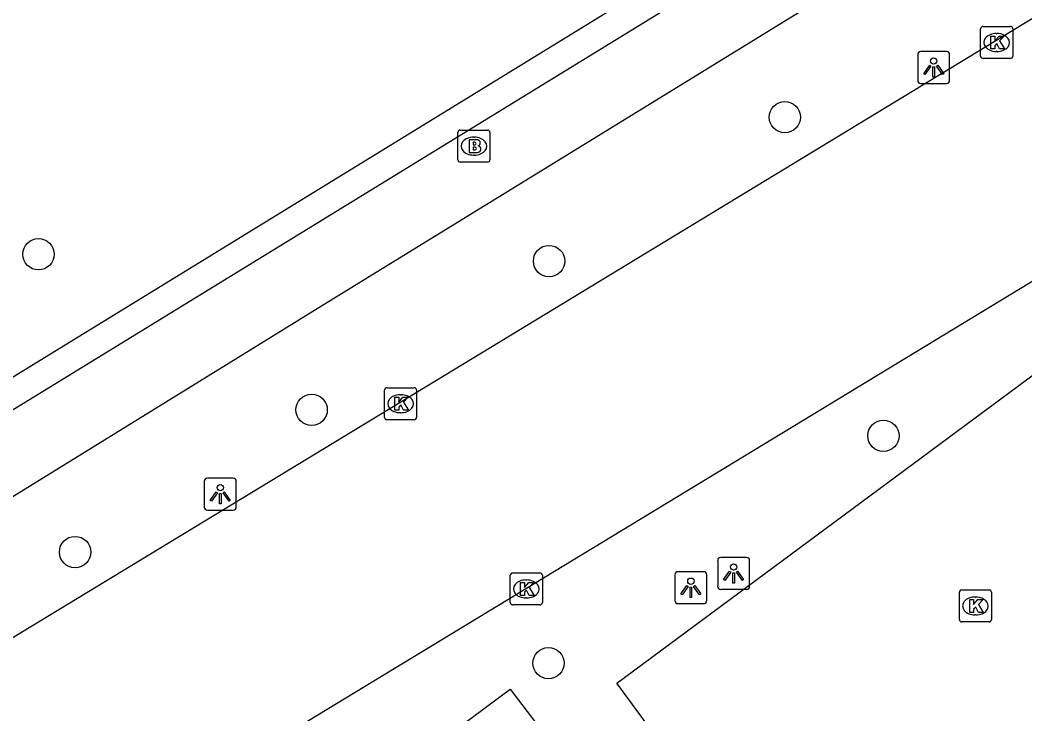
# Model space of a CAD drawing. Extents: x 160664 to 161506, y 382245 to 383288.
# Drawn here: x 161208.59 to 161239.96, y 382670.9 to 382692.57 of the extents above; entities that cross this region are included whole.
import ezdxf

# ---------------------------------------------------------------- set-up
doc = ezdxf.new("R2010")
doc.units = 0
for name, color, linetype in [('IMGEO_Boom', 7, 'Continuous'), ('IMGEO_Brandkraan', 7, 'Continuous'), ('IMGEO_Groenvoorziening', 7, 'Continuous'), ('IMGEO_Kolk', 7, 'Continuous'), ('IMGEO_Lichtpunt', 7, 'Continuous'), ('IMGEO_Parkeervlak_open', 7, 'Continuous'), ('IMGEO_Rijbaan_lokaal_open', 7, 'Continuous'), ('IMGEO_Voetpad_open', 7, 'Continuous')]:
    doc.layers.add(name, color=color, linetype=linetype)

msp = doc.modelspace()

# ---------------------------------------------------------------- linework, layer by layer
at = {"layer": 'IMGEO_Boom'}
for centre in [(161232.463, 382689.54), (161209.166, 382685.259), (161225.104, 382685.047), (161217.694, 382680.401), (161235.54, 382679.589), (161210.31, 382675.959), (161225.086, 382672.489)]:
    msp.add_circle(centre, 0.489, dxfattribs=at)
at = {"layer": 'IMGEO_Brandkraan'}
for p, q in [((161222.259, 382688.211), (161222.259, 382689.063)), ((161222.334, 382689.137), (161223.186, 382689.137)), ((161223.26, 382689.063), (161223.26, 382688.211)), ((161222.747, 382688.917), (161222.772, 382688.917)), ((161223.186, 382688.137), (161222.334, 382688.137)), ((161222.77, 382688.357), (161222.745, 382688.357))]:
    msp.add_line(p, q, dxfattribs=at)
for points in [[(161222.259, 382688.211), (161222.259, 382689.063)], [(161222.334, 382689.137), (161223.186, 382689.137)], [(161223.26, 382689.063), (161223.26, 382688.211)], [(161222.607, 382688.837), (161222.607, 382688.437), (161222.82, 382688.437)], [(161222.838, 382688.837), (161222.607, 382688.837)], [(161222.786, 382688.756), (161222.732, 382688.756), (161222.732, 382688.68)], [(161222.732, 382688.68), (161222.785, 382688.68)], [(161222.794, 382688.604), (161222.732, 382688.604), (161222.732, 382688.523)], [(161222.732, 382688.523), (161222.794, 382688.523)], [(161223.186, 382688.137), (161222.334, 382688.137)]]:
    msp.add_lwpolyline(points, dxfattribs=at)
for centre, radius, start, end in [((161222.336, 382689.061), 0.0765, 91.552, 178.448), ((161222.336, 382689.061), 0.0765, 91.552, 178.448), ((161223.184, 382689.061), 0.0765, 1.552, 88.448), ((161223.184, 382689.061), 0.0765, 1.552, 88.448), ((161222.787, 382688.718), 0.0379, 267.8285, 90.9355), ((161222.842, 382688.692), 0.145, 59.4692, 91.5367), ((161222.867, 382688.739), 0.0922, 285.5137, 58.1501), ((161222.795, 382688.563), 0.0404, 269.8759, 90.5077), ((161222.826, 382688.688), 0.251, 268.6676, 293.5347), ((161222.872, 382688.547), 0.105, 301.3115, 78.989), ((161222.336, 382688.213), 0.0765, 181.552, 268.448), ((161222.336, 382688.213), 0.0765, 181.552, 268.448), ((161223.184, 382688.213), 0.0765, 271.552, 358.448), ((161223.184, 382688.213), 0.0765, 271.552, 358.448)]:
    msp.add_arc(centre, radius, start, end, dxfattribs=at)
for centre, major_axis, ratio, start_param, end_param in [((161222.746, 382688.637), (-0.387, 0.002), 0.722429, 4.712389, 7.853982), ((161222.771, 382688.637), (-0.39, 0.002), 0.717154, 1.570796, 4.712389)]:
    msp.add_ellipse(centre, major_axis=major_axis, ratio=ratio, start_param=start_param, end_param=end_param, dxfattribs=at)
at = {"layer": 'IMGEO_Groenvoorziening'}
msp.add_lwpolyline([(161164.791, 382654.665), (161254.743, 382709.924)], dxfattribs=at)
at = {"layer": 'IMGEO_Kolk'}
for p, q in [((161238.575, 382691.448), (161238.575, 382692.3)), ((161238.65, 382692.374), (161239.502, 382692.374)), ((161239.063, 382692.154), (161239.088, 382692.154)), ((161239.576, 382692.3), (161239.576, 382691.448)), ((161239.086, 382691.594), (161239.061, 382691.594)), ((161239.502, 382691.374), (161238.65, 382691.374)), ((161219.97, 382680.166), (161219.97, 382681.018)), ((161220.045, 382681.092), (161220.897, 382681.092)), ((161220.458, 382680.872), (161220.483, 382680.872)), ((161220.971, 382681.018), (161220.971, 382680.166)), ((161220.481, 382680.312), (161220.456, 382680.312)), ((161220.897, 382680.092), (161220.045, 382680.092)), ((161223.894, 382674.381), (161223.894, 382675.233)), ((161223.969, 382675.307), (161224.821, 382675.307)), ((161224.895, 382675.233), (161224.895, 382674.381)), ((161224.382, 382675.087), (161224.407, 382675.087)), ((161237.912, 382673.849), (161237.912, 382674.701)), ((161237.987, 382674.775), (161238.839, 382674.775)), ((161238.913, 382674.701), (161238.913, 382673.849)), ((161224.821, 382674.307), (161223.969, 382674.307)), ((161224.405, 382674.527), (161224.38, 382674.527)), ((161238.4, 382674.555), (161238.425, 382674.555)), ((161238.423, 382673.995), (161238.398, 382673.995)), ((161238.839, 382673.775), (161237.987, 382673.775))]:
    msp.add_line(p, q, dxfattribs=at)
for points in [[(161238.575, 382691.448), (161238.575, 382692.3)], [(161238.65, 382692.374), (161239.502, 382692.374)], [(161239.576, 382692.3), (161239.576, 382691.448)], [(161238.896, 382692.074), (161239.019, 382692.074), (161239.019, 382691.923), (161239.149, 382692.074), (161239.313, 382692.074), (161239.167, 382691.923), (161239.32, 382691.674), (161239.168, 382691.674), (161239.083, 382691.838), (161239.019, 382691.771), (161239.019, 382691.674), (161238.896, 382691.674), (161238.896, 382692.074)], [(161239.502, 382691.374), (161238.65, 382691.374)], [(161219.97, 382680.166), (161219.97, 382681.018)], [(161220.045, 382681.092), (161220.897, 382681.092)], [(161220.971, 382681.018), (161220.971, 382680.166)], [(161220.291, 382680.792), (161220.414, 382680.792), (161220.414, 382680.641), (161220.544, 382680.792), (161220.708, 382680.792), (161220.562, 382680.641), (161220.715, 382680.392), (161220.563, 382680.392), (161220.478, 382680.556), (161220.414, 382680.489), (161220.414, 382680.392), (161220.291, 382680.392), (161220.291, 382680.792)], [(161220.897, 382680.092), (161220.045, 382680.092)], [(161223.894, 382674.381), (161223.894, 382675.233)], [(161223.969, 382675.307), (161224.821, 382675.307)], [(161224.895, 382675.233), (161224.895, 382674.381)], [(161224.215, 382675.007), (161224.338, 382675.007), (161224.338, 382674.856), (161224.468, 382675.007), (161224.632, 382675.007), (161224.486, 382674.856), (161224.639, 382674.607), (161224.487, 382674.607), (161224.402, 382674.771), (161224.338, 382674.704), (161224.338, 382674.607), (161224.215, 382674.607), (161224.215, 382675.007)], [(161237.912, 382673.849), (161237.912, 382674.701)], [(161237.987, 382674.775), (161238.839, 382674.775)], [(161238.913, 382674.701), (161238.913, 382673.849)], [(161224.821, 382674.307), (161223.969, 382674.307)], [(161238.233, 382674.475), (161238.356, 382674.475), (161238.356, 382674.324), (161238.486, 382674.475), (161238.65, 382674.475), (161238.504, 382674.324), (161238.657, 382674.075), (161238.505, 382674.075), (161238.42, 382674.239), (161238.356, 382674.172), (161238.356, 382674.075), (161238.233, 382674.075), (161238.233, 382674.475)], [(161238.839, 382673.775), (161237.987, 382673.775)]]:
    msp.add_lwpolyline(points, dxfattribs=at)
for centre, start, end in [((161238.652, 382692.298), 91.552, 178.448), ((161238.652, 382692.298), 91.552, 178.448), ((161239.5, 382692.298), 1.552, 88.448), ((161239.5, 382692.298), 1.552, 88.448), ((161238.652, 382691.45), 181.552, 268.448), ((161238.652, 382691.45), 181.552, 268.448), ((161239.5, 382691.45), 271.552, 358.448), ((161239.5, 382691.45), 271.552, 358.448), ((161220.047, 382681.016), 91.552, 178.448), ((161220.047, 382681.016), 91.552, 178.448), ((161220.895, 382681.016), 1.552, 88.448), ((161220.895, 382681.016), 1.552, 88.448), ((161220.047, 382680.168), 181.552, 268.448), ((161220.047, 382680.168), 181.552, 268.448), ((161220.895, 382680.168), 271.552, 358.448), ((161220.895, 382680.168), 271.552, 358.448), ((161223.971, 382675.231), 91.552, 178.448), ((161223.971, 382675.231), 91.552, 178.448), ((161224.819, 382675.231), 1.552, 88.448), ((161224.819, 382675.231), 1.552, 88.448), ((161237.989, 382674.699), 91.552, 178.448), ((161237.989, 382674.699), 91.552, 178.448), ((161238.837, 382674.699), 1.552, 88.448), ((161238.837, 382674.699), 1.552, 88.448), ((161223.971, 382674.383), 181.552, 268.448), ((161223.971, 382674.383), 181.552, 268.448), ((161224.819, 382674.383), 271.552, 358.448), ((161224.819, 382674.383), 271.552, 358.448), ((161237.989, 382673.851), 181.552, 268.448), ((161237.989, 382673.851), 181.552, 268.448), ((161238.837, 382673.851), 271.552, 358.448), ((161238.837, 382673.851), 271.552, 358.448)]:
    msp.add_arc(centre, 0.0765, start, end, dxfattribs=at)
for centre, major_axis, ratio, start_param, end_param in [((161239.062, 382691.874), (-0.387, 0.002), 0.722429, 4.712389, 7.853982), ((161239.087, 382691.874), (-0.39, 0.002), 0.717154, 1.570796, 4.712389), ((161220.457, 382680.592), (-0.387, 0.002), 0.722429, 4.712389, 7.853982), ((161220.482, 382680.592), (-0.39, 0.002), 0.717154, 1.570796, 4.712389), ((161224.381, 382674.807), (-0.387, 0.002), 0.722429, 4.712389, 7.853982), ((161224.406, 382674.807), (-0.39, 0.002), 0.717154, 1.570796, 4.712389), ((161238.399, 382674.275), (-0.387, 0.002), 0.722429, 4.712389, 7.853982), ((161238.424, 382674.275), (-0.39, 0.002), 0.717154, 1.570796, 4.712389)]:
    msp.add_ellipse(centre, major_axis=major_axis, ratio=ratio, start_param=start_param, end_param=end_param, dxfattribs=at)
at = {"layer": 'IMGEO_Lichtpunt'}
for p, q in [((161237.513, 382691.593), (161236.705, 382691.593)), ((161237.513, 382691.593), (161236.705, 382691.593)), ((161236.611, 382691.498), (161236.611, 382690.691)), ((161236.611, 382691.498), (161236.611, 382690.691)), ((161237.607, 382690.691), (161237.607, 382691.498)), ((161237.607, 382690.691), (161237.607, 382691.498)), ((161236.705, 382690.597), (161237.513, 382690.597)), ((161236.705, 382690.597), (161237.513, 382690.597)), ((161214.344, 382678.172), (161214.344, 382677.365)), ((161214.344, 382678.172), (161214.344, 382677.365)), ((161215.246, 382678.267), (161214.438, 382678.267)), ((161215.246, 382678.267), (161214.438, 382678.267)), ((161215.34, 382677.365), (161215.34, 382678.172)), ((161215.34, 382677.365), (161215.34, 382678.172)), ((161214.438, 382677.271), (161215.246, 382677.271)), ((161214.438, 382677.271), (161215.246, 382677.271)), ((161230.367, 382675.696), (161230.367, 382674.889)), ((161230.367, 382675.696), (161230.367, 382674.889)), ((161231.269, 382675.791), (161230.461, 382675.791)), ((161231.269, 382675.791), (161230.461, 382675.791)), ((161231.363, 382674.889), (161231.363, 382675.696)), ((161231.363, 382674.889), (161231.363, 382675.696)), ((161229.031, 382675.25), (161229.031, 382674.443)), ((161229.031, 382675.25), (161229.031, 382674.443)), ((161229.933, 382675.345), (161229.125, 382675.345)), ((161229.933, 382675.345), (161229.125, 382675.345)), ((161230.027, 382674.443), (161230.027, 382675.25)), ((161230.027, 382674.443), (161230.027, 382675.25)), ((161230.461, 382674.795), (161231.269, 382674.795)), ((161230.461, 382674.795), (161231.269, 382674.795)), ((161229.125, 382674.349), (161229.933, 382674.349)), ((161229.125, 382674.349), (161229.933, 382674.349))]:
    msp.add_line(p, q, dxfattribs=at)
for points in [[(161236.985, 382691.162), (161237.024, 382691.134), (161236.836, 382690.872), (161236.798, 382690.899), (161236.985, 382691.162)], [(161237.087, 382691.114), (161237.134, 382691.114), (161237.134, 382690.792), (161237.087, 382690.792), (161237.087, 382691.114)], [(161237.197, 382691.134), (161237.235, 382691.161), (161237.422, 382690.899), (161237.383, 382690.871), (161237.197, 382691.134)], [(161214.718, 382677.836), (161214.757, 382677.808), (161214.569, 382677.546), (161214.531, 382677.573), (161214.718, 382677.836)], [(161214.82, 382677.788), (161214.867, 382677.788), (161214.867, 382677.466), (161214.82, 382677.466), (161214.82, 382677.788)], [(161214.93, 382677.808), (161214.968, 382677.835), (161215.155, 382677.573), (161215.116, 382677.545), (161214.93, 382677.808)], [(161230.741, 382675.36), (161230.78, 382675.332), (161230.592, 382675.07), (161230.554, 382675.097), (161230.741, 382675.36)], [(161230.843, 382675.312), (161230.89, 382675.312), (161230.89, 382674.99), (161230.843, 382674.99), (161230.843, 382675.312)], [(161230.953, 382675.332), (161230.991, 382675.359), (161231.178, 382675.097), (161231.139, 382675.069), (161230.953, 382675.332)], [(161229.405, 382674.914), (161229.444, 382674.886), (161229.256, 382674.624), (161229.218, 382674.651), (161229.405, 382674.914)], [(161229.617, 382674.886), (161229.655, 382674.913), (161229.842, 382674.651), (161229.803, 382674.623), (161229.617, 382674.886)], [(161229.507, 382674.866), (161229.554, 382674.866), (161229.554, 382674.544), (161229.507, 382674.544), (161229.507, 382674.866)]]:
    msp.add_lwpolyline(points, dxfattribs=at)
for centre in [(161237.11, 382691.296), (161214.843, 382677.97), (161230.866, 382675.494), (161229.53, 382675.048)]:
    msp.add_circle(centre, 0.0994, dxfattribs=at)
for centre, start, end in [((161236.705, 382691.498), 90, 180), ((161236.705, 382691.498), 90, 180), ((161237.513, 382691.498), 0, 90), ((161237.513, 382691.498), 0, 90), ((161236.705, 382690.691), 180, 270), ((161236.705, 382690.691), 180, 270), ((161237.513, 382690.691), 270, 0), ((161237.513, 382690.691), 270, 360), ((161214.438, 382678.172), 90, 180), ((161214.438, 382678.172), 90, 180), ((161215.246, 382678.172), 0, 90), ((161215.246, 382678.172), 0, 90), ((161214.438, 382677.365), 180, 270), ((161214.438, 382677.365), 180, 270), ((161215.246, 382677.365), 270, 0), ((161215.246, 382677.365), 270, 360), ((161230.461, 382675.696), 90, 180), ((161230.461, 382675.696), 90, 180), ((161231.269, 382675.696), 0, 90), ((161231.269, 382675.696), 0, 90), ((161229.125, 382675.25), 90, 180), ((161229.125, 382675.25), 90, 180), ((161229.933, 382675.25), 0, 90), ((161229.933, 382675.25), 0, 90), ((161230.461, 382674.889), 180, 270), ((161230.461, 382674.889), 180, 270), ((161231.269, 382674.889), 270, 0), ((161231.269, 382674.889), 270, 360), ((161229.125, 382674.443), 180, 270), ((161229.125, 382674.443), 180, 270), ((161229.933, 382674.443), 270, 0), ((161229.933, 382674.443), 270, 360)]:
    msp.add_arc(centre, 0.0946, start, end, dxfattribs=at)
at = {"layer": 'IMGEO_Parkeervlak_open'}
msp.add_lwpolyline([(161200.378, 382660.233), (161203.919, 382655.4), (161209.58, 382656.433), (161209.274, 382656.9), (161207.41, 382659.419), (161223.895, 382671.677), (161226.607, 382668.102), (161229.864, 382668.265), (161227.222, 382671.868), (161241.646, 382682.554), (161244.333, 382678.987), (161246.564, 382679.479), (161243.889, 382683.076), (161254.364, 382690.873), (161257.414, 382686.864), (161264.871, 382688.181)], dxfattribs=at)
at = {"layer": 'IMGEO_Rijbaan_lokaal_open'}
for points in [[(161272.424, 382704.082), (161258.476, 382695.53), (161200.378, 382660.233)], [(161169.214, 382649.56), (161169.4, 382649.664), (161174.244, 382652.562), (161254.227, 382701.17), (161258.165, 382703.578)]]:
    msp.add_lwpolyline(points, dxfattribs=at)
at = {"layer": 'IMGEO_Voetpad_open'}
for points in [[(161255.207, 382709.168), (161165.254, 382653.931), (161164.791, 382654.665)], [(161256.256, 382707.186), (161218.352, 382683.857), (161169.165, 382653.466), (161166.325, 382651.749)]]:
    msp.add_lwpolyline(points, dxfattribs=at)

doc.saveas('drawing.dxf')
